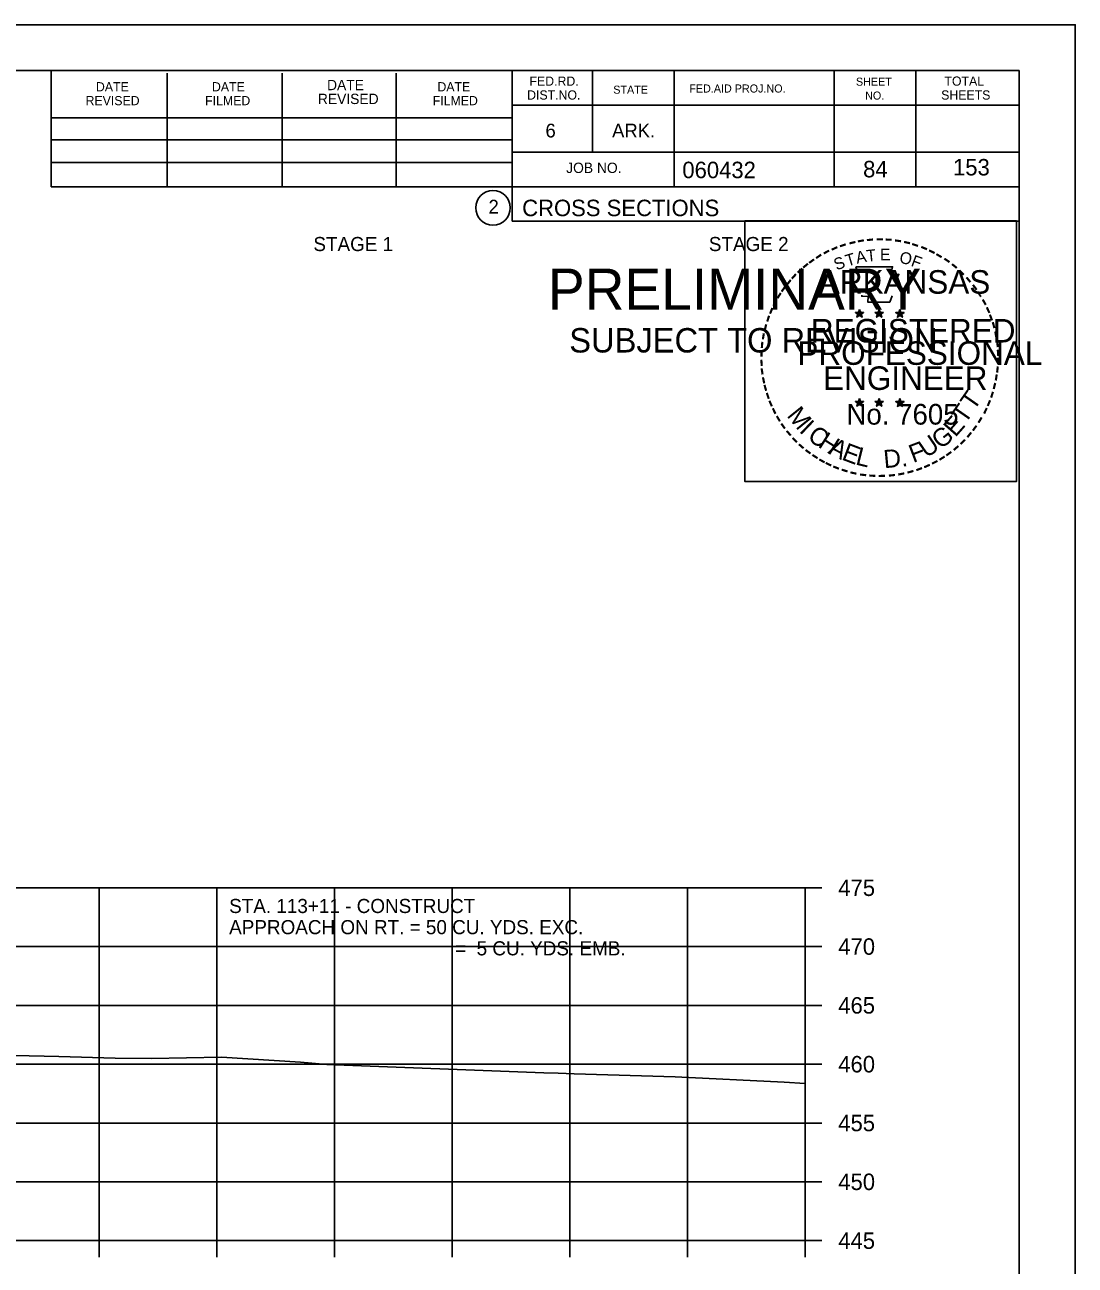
# Model space of a CAD drawing. Extents: x 1538688 to 1540766, y 656250 to 671912.
# Drawn here: x 1538931.9 to 1539021.1, y 658365.8 to 658471.3 of the extents above; entities that cross this region are included whole.
import ezdxf

# ---------------------------------------------------------------- set-up
doc = ezdxf.new("R2010")
doc.units = 0
for name, color, linetype in [('18', 7, 'Continuous'), ('22', 7, 'Continuous'), ('26', 7, 'Continuous'), ('7', 7, 'Continuous'), ('8', 7, 'Continuous'), ('9', 7, 'Continuous'), ('Borings', 7, 'Continuous'), ('Default', 7, 'Continuous'), ('Horizontal Alignment', 7, 'Continuous'), ('RipRap', 7, 'Continuous')]:
    doc.layers.add(name, color=color, linetype=linetype)

msp = doc.modelspace()

# ---------------------------------------------------------------- linework, layer by layer
at = {"layer": '18'}
msp.add_lwpolyline([(1538925.94, 658383.78), (1538934.75, 658383.56), (1538939.54, 658383.42), (1538942.62, 658383.4), (1538948.57, 658383.51), (1538955.27, 658383.08), (1538957.51, 658382.88), (1538975.95, 658382.19), (1538977.17, 658382.16), (1538978.53, 658382.1), (1538987.12, 658381.85), (1538996.39, 658381.39), (1538998.18, 658381.27)], dxfattribs=at)
at = {"layer": '22'}
for p, q in [((1538718.18, 658397.92), (1538998.18, 658397.92)), ((1538938.18, 658367.92), (1538938.18, 658397.92)), ((1538948.18, 658367.92), (1538948.18, 658397.92)), ((1538958.18, 658367.92), (1538958.18, 658397.92)), ((1538968.18, 658367.92), (1538968.18, 658397.92)), ((1538978.18, 658367.92), (1538978.18, 658397.92)), ((1538988.18, 658367.92), (1538988.18, 658397.92)), ((1538998.18, 658367.92), (1538998.18, 658397.92)), ((1538718.18, 658392.92), (1538998.18, 658392.92)), ((1538718.18, 658387.92), (1538998.18, 658387.92)), ((1538718.18, 658382.92), (1538998.18, 658382.92)), ((1538718.18, 658377.92), (1538998.18, 658377.92)), ((1538718.18, 658372.92), (1538998.18, 658372.92)), ((1538718.18, 658367.92), (1538998.18, 658367.92))]:
    msp.add_line(p, q, dxfattribs=at)
at = {"layer": '26'}
msp.add_line((1538687.78, 658471.28), (1539021.11, 658471.28), dxfattribs=at)
for points in [[(1538687.77, 658471.28), (1539021.11, 658471.28), (1539021.11, 658257.94), (1538687.77, 658257.94)], [(1538993.03, 658454.61), (1539016.13, 658454.61), (1539016.13, 658432.46), (1538993.03, 658432.46)]]:
    msp.add_lwpolyline(points, close=True, dxfattribs=at)
at = {"layer": '8'}
for p, q in [((1539002.44, 658446.83), (1539002.79, 658446.72)), ((1539002.44, 658446.83), (1539002.69, 658446.78)), ((1539002.44, 658446.83), (1539002.68, 658446.71)), ((1539002.57, 658446.42), (1539002.79, 658446.72)), ((1539002.57, 658446.42), (1539002.7, 658446.66)), ((1539002.57, 658446.42), (1539002.79, 658446.64)), ((1539002.79, 658447.08), (1539002.75, 658446.83)), ((1539002.79, 658446.72), (1539002.79, 658447.08)), ((1539002.79, 658447.08), (1539002.84, 658446.83)), ((1539003.13, 658446.83), (1539002.79, 658446.72)), ((1539003, 658446.42), (1539002.79, 658446.72)), ((1539003, 658446.42), (1539002.79, 658446.63)), ((1539003.13, 658446.83), (1539002.85, 658446.78)), ((1539003, 658446.42), (1539002.86, 658446.71)), ((1539003.13, 658446.83), (1539002.93, 658446.73)), ((1539004.11, 658446.83), (1539004.46, 658446.72)), ((1539004.11, 658446.83), (1539004.36, 658446.78)), ((1539004.11, 658446.83), (1539004.35, 658446.71)), ((1539004.24, 658446.42), (1539004.46, 658446.72)), ((1539004.24, 658446.42), (1539004.37, 658446.66)), ((1539004.24, 658446.42), (1539004.46, 658446.64)), ((1539004.46, 658447.08), (1539004.42, 658446.83)), ((1539004.46, 658446.72), (1539004.46, 658447.08)), ((1539004.46, 658447.08), (1539004.51, 658446.83)), ((1539004.8, 658446.83), (1539004.46, 658446.72)), ((1539004.67, 658446.42), (1539004.46, 658446.72)), ((1539004.67, 658446.42), (1539004.46, 658446.63)), ((1539004.8, 658446.83), (1539004.52, 658446.78)), ((1539004.67, 658446.42), (1539004.53, 658446.71)), ((1539004.8, 658446.83), (1539004.6, 658446.73)), ((1539005.87, 658446.82), (1539006.22, 658446.71)), ((1539005.87, 658446.82), (1539006.13, 658446.77)), ((1539005.87, 658446.82), (1539006.11, 658446.69)), ((1539006.01, 658446.41), (1539006.22, 658446.71)), ((1539006.01, 658446.41), (1539006.13, 658446.65)), ((1539006.01, 658446.41), (1539006.22, 658446.63)), ((1539006.22, 658447.07), (1539006.18, 658446.82)), ((1539006.22, 658446.71), (1539006.22, 658447.07)), ((1539006.22, 658447.07), (1539006.27, 658446.82)), ((1539006.57, 658446.82), (1539006.22, 658446.71)), ((1539006.43, 658446.41), (1539006.22, 658446.71)), ((1539006.43, 658446.41), (1539006.22, 658446.62)), ((1539006.57, 658446.82), (1539006.28, 658446.77)), ((1539006.43, 658446.41), (1539006.3, 658446.7)), ((1539006.57, 658446.82), (1539006.36, 658446.71)), ((1539002.43, 658439.26), (1539002.78, 658439.14)), ((1539002.43, 658439.26), (1539002.69, 658439.21)), ((1539002.43, 658439.26), (1539002.67, 658439.13)), ((1539002.57, 658438.85), (1539002.78, 658439.14)), ((1539002.57, 658438.85), (1539002.69, 658439.09)), ((1539002.78, 658439.51), (1539002.74, 658439.26)), ((1539002.78, 658439.14), (1539002.78, 658439.51)), ((1539002.78, 658439.51), (1539002.83, 658439.26)), ((1539003.13, 658439.26), (1539002.78, 658439.14)), ((1539003, 658438.85), (1539002.78, 658439.14)), ((1539003.13, 658439.26), (1539002.84, 658439.21)), ((1539003, 658438.85), (1539002.86, 658439.14)), ((1539003.13, 658439.26), (1539002.93, 658439.15)), ((1539004.1, 658439.26), (1539004.45, 658439.14)), ((1539004.1, 658439.26), (1539004.36, 658439.21)), ((1539004.1, 658439.26), (1539004.34, 658439.13)), ((1539004.24, 658438.85), (1539004.45, 658439.14)), ((1539004.24, 658438.85), (1539004.36, 658439.09)), ((1539004.45, 658439.51), (1539004.41, 658439.26)), ((1539004.45, 658439.14), (1539004.45, 658439.51)), ((1539004.45, 658439.51), (1539004.5, 658439.26)), ((1539004.8, 658439.26), (1539004.45, 658439.14)), ((1539004.67, 658438.85), (1539004.45, 658439.14)), ((1539004.8, 658439.26), (1539004.51, 658439.21)), ((1539004.67, 658438.85), (1539004.53, 658439.14)), ((1539004.8, 658439.26), (1539004.6, 658439.15)), ((1539005.87, 658439.25), (1539006.22, 658439.13)), ((1539005.87, 658439.25), (1539006.12, 658439.2)), ((1539005.87, 658439.25), (1539006.11, 658439.12)), ((1539006, 658438.84), (1539006.22, 658439.13)), ((1539006.22, 658439.5), (1539006.18, 658439.25)), ((1539006.22, 658439.13), (1539006.22, 658439.5)), ((1539006.22, 658439.5), (1539006.27, 658439.25)), ((1539006.57, 658439.25), (1539006.22, 658439.13)), ((1539006.43, 658438.84), (1539006.22, 658439.13)), ((1539006.57, 658439.25), (1539006.28, 658439.2)), ((1539006.43, 658438.84), (1539006.3, 658439.13)), ((1539006.57, 658439.25), (1539006.36, 658439.14)), ((1539002.57, 658438.85), (1539002.78, 658439.06)), ((1539003, 658438.85), (1539002.78, 658439.06)), ((1539004.24, 658438.85), (1539004.45, 658439.06)), ((1539004.67, 658438.85), (1539004.45, 658439.06)), ((1539006, 658438.84), (1539006.13, 658439.08)), ((1539006, 658438.84), (1539006.22, 658439.05)), ((1539006.43, 658438.84), (1539006.22, 658439.05))]:
    msp.add_line(p, q, dxfattribs=at)
for points in [[(1539002.48, 658450.71), (1539002.75, 658449.88)], [(1539005.99, 658449.78), (1539006.13, 658450.07), (1539005.45, 658450.04), (1539005.6, 658450.71), (1539002.48, 658450.71)], [(1539002.97, 658448.28), (1539002.97, 658448.2), (1539003.53, 658448.18), (1539003.48, 658447.7), (1539005.35, 658447.7), (1539005.55, 658448.24)], [(1539002.79, 658447.08), (1539003, 658446.42), (1539002.44, 658446.83), (1539003.13, 658446.83), (1539002.57, 658446.42), (1539002.79, 658447.08)], [(1539004.46, 658447.08), (1539004.67, 658446.42), (1539004.11, 658446.83), (1539004.8, 658446.83), (1539004.24, 658446.42), (1539004.46, 658447.08)], [(1539006.22, 658447.07), (1539006.43, 658446.41), (1539005.87, 658446.82), (1539006.57, 658446.82), (1539006.01, 658446.41), (1539006.22, 658447.07)], [(1539002.78, 658439.51), (1539003, 658438.85), (1539002.43, 658439.26), (1539003.13, 658439.26), (1539002.57, 658438.85), (1539002.78, 658439.51)], [(1539004.45, 658439.51), (1539004.67, 658438.85), (1539004.1, 658439.26), (1539004.8, 658439.26), (1539004.24, 658438.85), (1539004.45, 658439.51)], [(1539006.22, 658439.5), (1539006.43, 658438.84), (1539005.87, 658439.25), (1539006.57, 658439.25), (1539006, 658438.84), (1539006.22, 658439.5)]]:
    msp.add_lwpolyline(points, dxfattribs=at)
for centre, radius in [((1539002.79, 658446.72), 0.172), ((1539002.79, 658446.72), 0.145), ((1539002.79, 658446.72), 0.116), ((1539002.79, 658446.72), 0.0991), ((1539002.79, 658446.72), 0.0747), ((1539002.79, 658446.72), 0.0495), ((1539002.79, 658446.72), 0.0296), ((1539004.46, 658446.72), 0.172), ((1539004.46, 658446.72), 0.145), ((1539004.46, 658446.72), 0.116), ((1539004.46, 658446.72), 0.0991), ((1539004.46, 658446.72), 0.0747), ((1539004.46, 658446.72), 0.0495), ((1539004.46, 658446.72), 0.0296), ((1539006.22, 658446.71), 0.172), ((1539006.22, 658446.71), 0.145), ((1539006.22, 658446.71), 0.116), ((1539006.22, 658446.71), 0.0991), ((1539006.22, 658446.71), 0.0747), ((1539006.22, 658446.71), 0.0495), ((1539006.22, 658446.71), 0.0296), ((1539002.78, 658439.14), 0.172), ((1539002.78, 658439.14), 0.145), ((1539002.78, 658439.14), 0.116), ((1539002.78, 658439.14), 0.0991), ((1539002.78, 658439.14), 0.0747), ((1539002.78, 658439.14), 0.0495), ((1539002.78, 658439.14), 0.0296), ((1539004.45, 658439.14), 0.172), ((1539004.45, 658439.14), 0.145), ((1539004.45, 658439.14), 0.116), ((1539004.45, 658439.14), 0.0991), ((1539004.45, 658439.14), 0.0747), ((1539004.45, 658439.14), 0.0495), ((1539004.45, 658439.14), 0.0296), ((1539006.22, 658439.13), 0.172), ((1539006.22, 658439.13), 0.145), ((1539006.22, 658439.13), 0.116), ((1539006.22, 658439.13), 0.0991), ((1539006.22, 658439.13), 0.0747), ((1539006.22, 658439.13), 0.0495), ((1539006.22, 658439.13), 0.0296)]:
    msp.add_circle(centre, radius, dxfattribs=at)
at = {"layer": 'Borings'}
for p, q in [((1538998.18, 658367.92), (1538998.18, 658397.92)), ((1538999.58, 658397.92), (1538998.18, 658397.92)), ((1538999.58, 658392.92), (1538998.18, 658392.92)), ((1538999.58, 658387.92), (1538998.18, 658387.92)), ((1538999.58, 658382.92), (1538998.18, 658382.92)), ((1538999.58, 658377.92), (1538998.18, 658377.92)), ((1538999.58, 658372.92), (1538998.18, 658372.92)), ((1538718.18, 658367.92), (1538998.18, 658367.92)), ((1538938.18, 658366.52), (1538938.18, 658367.92)), ((1538948.18, 658366.52), (1538948.18, 658367.92)), ((1538958.18, 658366.52), (1538958.18, 658367.92)), ((1538968.18, 658366.52), (1538968.18, 658367.92)), ((1538978.18, 658366.52), (1538978.18, 658367.92)), ((1538988.18, 658366.52), (1538988.18, 658367.92)), ((1538998.18, 658366.52), (1538998.18, 658367.92)), ((1538999.58, 658367.92), (1538998.18, 658367.92))]:
    msp.add_line(p, q, dxfattribs=at)
at = {"layer": 'RipRap'}
for p, q in [((1538700.18, 658467.38), (1539016.36, 658467.38)), ((1538934.1, 658457.5), (1538934.1, 658467.38)), ((1538943.96, 658457.5), (1538943.96, 658467.18)), ((1538953.72, 658457.5), (1538953.72, 658467.18)), ((1538963.4, 658457.5), (1538963.4, 658467.18)), ((1538973.26, 658467.38), (1538973.26, 658454.58)), ((1538980.1, 658467.38), (1538980.1, 658460.44)), ((1538987.04, 658467.38), (1538987.04, 658457.5)), ((1539000.62, 658467.38), (1539000.62, 658457.5)), ((1539007.56, 658467.38), (1539007.56, 658457.5)), ((1539016.36, 658261.92), (1539016.36, 658467.38)), ((1539016.36, 658464.44), (1538973.26, 658464.44)), ((1539016.36, 658464.46), (1539016.36, 658464.46)), ((1538934.1, 658463.36), (1538973.26, 658463.36)), ((1538934.1, 658461.5), (1538973.26, 658461.5)), ((1539016.36, 658460.44), (1538973.26, 658460.44)), ((1538976.22, 658460.44), (1539016.36, 658460.44)), ((1538934.1, 658457.5), (1538934.1, 658459.56)), ((1538934.1, 658459.56), (1538973.26, 658459.56)), ((1539016.36, 658457.5), (1538934.1, 658457.5)), ((1538973.26, 658454.58), (1539016.36, 658454.58))]:
    msp.add_line(p, q, dxfattribs=at)
msp.add_circle((1538971.64, 658455.72), 1.47, dxfattribs=at)

# ---------------------------------------------------------------- texts
at = {"layer": '7'}
for s, height, p in [('84', 1.4, (1539003.09, 658458.31)), ('153', 1.4, (1539010.73, 658458.47)), ('STA. 113+11 - CONSTRUCT', 1.2, (1538949.22, 658395.77)), ('APPROACH ON RT. = 50 CU. YDS. EXC.', 1.2, (1538949.22, 658393.97)), ('=  5 CU. YDS. EMB. ', 1.2, (1538968.42, 658392.17))]:
    msp.add_text(s, height=height, dxfattribs=at).set_placement(p)
at = {"layer": '8'}
for s, height, rotation, p in [('-', 1.6, 13.6301, (1539001.98, 658452.07)), ('-', 1.6, 10.2193, (1539002.66, 658452.24)), ('-', 1.6, 5.8968, (1539003.38, 658452.35)), ('-', 1.6, 0.1862, (1539004.16, 658452.42)), ('-', 1.6, 357.743, (1539004.88, 658452.41)), ('-', 1.6, 352.1617, (1539005.62, 658452.35)), ('-', 1.6, 347.2049, (1539006.34, 658452.24)), ('-', 1.6, 34.0636, (1538999.36, 658450.88)), ('-', 1.6, 28.7918, (1538999.96, 658451.25)), ('-', 1.6, 24.3072, (1539000.59, 658451.56)), ('-', 1.6, 19.1761, (1539001.23, 658451.83)), ('T', 1, 16.4036, (1539001.75, 658450.72)), ('A', 1, 11.2132, (1539002.57, 658450.97)), ('T', 1, 6.0228, (1539003.42, 658451.13)), ('E', 1, 0.8323, (1539004.53, 658451.24)), ('O', 1, 350.4515, (1539006.13, 658451.03)), ('-', 1.6, 342.3362, (1539006.98, 658452.08)), ('-', 1.6, 337.8551, (1539007.71, 658451.86)), ('-', 1.6, 334.1211, (1539008.34, 658451.59)), ('-', 1.6, 329.6409, (1539008.92, 658451.3)), ('-', 1.6, 38.9507, (1538998.31, 658450.1)), ('-', 1.6, 36.2317, (1538998.79, 658450.48)), ('S', 1, 21.594, (1539000.83, 658450.38)), ('F', 1, 340.0707, (1539007.09, 658450.8)), ('-', 1.6, 325.8627, (1539009.57, 658450.94)), ('-', 1.6, 320.5297, (1539010.18, 658450.52)), ('-', 1.6, 50.6142, (1538997.03, 658448.72)), ('-', 1.6, 48.423, (1538997.43, 658449.21)), ('-', 1.6, 42.9622, (1538997.88, 658449.69)), ('ARKANSAS', 2, 360, (1538999.33, 658448.42)), ('-', 1.6, 315.5786, (1539010.77, 658450.03)), ('-', 1.6, 309.8797, (1539011.34, 658449.48)), ('-', 1.6, 54.2325, (1538996.61, 658448.16)), ('-', 1.6, 306.6522, (1539011.87, 658448.88)), ('-', 1.4, 303.6753, (1539012.35, 658448.31)), ('-', 1.6, 62.8713, (1538995.97, 658447.02)), ('-', 1.6, 58.0706, (1538996.29, 658447.63)), ('-', 1.6, 299.6684, (1539012.67, 658447.7)), ('-', 1.6, 72.3945, (1538995.5, 658445.77)), ('-', 1.6, 67.7743, (1538995.72, 658446.4)), ('DWB', 0.01, 360, (1539002.77, 658446.71)), ('DWB', 0.01, 360, (1539004.44, 658446.71)), ('DWB', 0.01, 360, (1539006.21, 658446.7)), ('-', 1.6, 294.6628, (1539013, 658447.09)), ('-', 1.6, 290.5728, (1539013.25, 658446.51)), ('-', 1.6, 75.461, (1538995.3, 658445.06)), ('REGISTERED', 2, 360, (1538998.65, 658444.27)), ('-', 1.6, 285.1233, (1539013.49, 658445.93)), ('-', 1.6, 81.2013, (1538995.17, 658444.35)), ('PROFESSIONAL', 2, 360, (1538997.51, 658442.37)), ('-', 1.6, 280.5493, (1539013.69, 658445.19)), ('-', 1.6, 276.5962, (1539013.85, 658444.42)), ('-', 1.6, 89.0622, (1538995.07, 658442.96)), ('-', 1.6, 85.1863, (1538995.09, 658443.66)), ('-', 1.6, 274.3301, (1539013.91, 658443.7)), ('-', 1.6, 94.1959, (1538995.1, 658442.23)), ('ENGINEER', 2, 360, (1538999.69, 658440.24)), ('-', 1.6, 269.9407, (1539013.94, 658443.07)), ('-', 1.6, 98.9479, (1538995.17, 658441.56)), ('-', 1.6, 101.7149, (1538995.31, 658440.83)), ('-', 1.6, 260.9953, (1539013.85, 658441.75)), ('-', 1.6, 263.5172, (1539013.93, 658442.4)), ('-', 1.6, 105.4578, (1538995.47, 658440.24)), ('T', 1.54, 55.055, (1539012.5, 658438.41)), ('-', 1.6, 255.7626, (1539013.74, 658441.07)), ('-', 1.6, 109.0874, (1538995.69, 658439.6)), ('-', 1.6, 114.0643, (1538995.94, 658439.01)), ('DWB', 0.01, 360, (1539002.77, 658439.14)), ('DWB', 0.01, 360, (1539004.44, 658439.14)), ('DWB', 0.01, 360, (1539006.2, 658439.13)), ('T', 1.54, 55.055, (1539011.77, 658437.29)), ('-', 1.6, 247.8887, (1539013.34, 658439.68)), ('-', 1.6, 252.8681, (1539013.56, 658440.35)), ('-', 1.6, 115.7289, (1538996.24, 658438.39)), ('-', 1.6, 120.4471, (1538996.6, 658437.8)), ('M', 1.54, 308.9175, (1538996.55, 658438.04)), ('No. 7605', 1.757, 360, (1539001.67, 658437.29)), ('E', 1.54, 48.7313, (1539010.93, 658436.16)), ('-', 1.6, 244.6197, (1539013.08, 658439.05)), ('-', 1.6, 125.8934, (1538997, 658437.24)), ('I', 1.54, 316.4636, (1538997.6, 658436.72)), ('C', 1.54, 324.0197, (1538998.27, 658436.09)), ('G', 1.54, 38.2173, (1539009.67, 658435.14)), ('-', 1.6, 233.8452, (1539012.28, 658437.64)), ('-', 1.6, 239.0712, (1539012.68, 658438.3)), ('-', 1.6, 130.7181, (1538997.47, 658436.69)), ('-', 1.6, 134.2238, (1538997.98, 658436.15)), ('H', 1.54, 327.5342, (1538999.18, 658435.44)), ('A', 1.54, 332.5513, (1539000.03, 658434.9)), ('U', 1.54, 34.4052, (1539008.47, 658434.41)), ('-', 1.6, 225.7653, (1539011.37, 658436.51)), ('-', 1.6, 231.2538, (1539011.85, 658437.08)), ('-', 1.6, 138.9338, (1538998.51, 658435.68)), ('-', 1.6, 144.6463, (1538999.06, 658435.28)), ('E', 1.54, 339.2068, (1539001.19, 658434.34)), ('L', 1.54, 346.2929, (1539002.38, 658433.91)), ('D.', 1.54, 5.2602, (1539004.89, 658433.58)), ('F', 1.54, 20.8202, (1539007.34, 658434.02)), ('-', 1.6, 215.7363, (1539010.3, 658435.53)), ('-', 1.6, 221.0851, (1539010.85, 658436)), ('-', 1.6, 148.0898, (1538999.63, 658434.91)), ('-', 1.6, 151.5704, (1539000.2, 658434.58)), ('-', 1.6, 154.6002, (1539000.73, 658434.33)), ('-', 1.6, 204.2516, (1539008.59, 658434.48)), ('-', 1.6, 207.3568, (1539009.21, 658434.8)), ('-', 1.6, 212.2491, (1539009.77, 658435.15)), ('-', 1.6, 158.5612, (1539001.35, 658434.08)), ('-', 1.6, 162.7983, (1539002.04, 658433.87)), ('-', 1.6, 167.5555, (1539002.75, 658433.7)), ('-', 1.6, 173.1155, (1539003.52, 658433.59)), ('-', 1.6, 176.5183, (1539004.27, 658433.54)), ('-', 1.6, 181.5918, (1539005.02, 658433.56)), ('-', 1.6, 185.8167, (1539005.83, 658433.63)), ('-', 1.6, 191.2858, (1539006.56, 658433.77)), ('-', 1.6, 195.4743, (1539007.29, 658433.97)), ('-', 1.6, 200.7184, (1539007.97, 658434.21))]:
    msp.add_text(s, height=height, rotation=rotation, dxfattribs=at).set_placement(p)
at = {"layer": '9'}
for s, height, p in [('PRELIMINARY', 3.5, (1538976.31, 658447.05)), ('DWB', 0.01, (1538977.06, 658448.89)), ('SUBJECT TO REVISION', 2.0751, (1538978.12, 658443.42))]:
    msp.add_text(s, height=height, rotation=360, dxfattribs=at).set_placement(p)
at = {"layer": 'Default'}
for s, p in [('STAGE 1', (1538956.38, 658452.04)), ('STAGE 2', (1538989.98, 658452.04))]:
    msp.add_text(s, height=1.2, dxfattribs=at).set_placement(p)
at = {"layer": 'Horizontal Alignment'}
for s, p in [('475', (1539000.98, 658397.22)), ('470', (1539000.98, 658392.22)), ('465', (1539000.98, 658387.22)), ('460', (1539000.98, 658382.22)), ('455', (1539000.98, 658377.22)), ('450', (1539000.98, 658372.22)), ('445', (1539000.98, 658367.22))]:
    msp.add_text(s, height=1.4, dxfattribs=at).set_placement(p)
at = {"layer": 'RipRap'}
for s, height, p in [('DATE', 0.879, (1538957.54, 658465.72)), ('FED.RD.', 0.782, (1538974.74, 658466.1)), ('SHEET', 0.684, (1539002.48, 658466.1)), ('TOTAL', 0.782, (1539010, 658466.1)), ('DATE', 0.782, (1538937.9, 658465.62)), ('DATE', 0.782, (1538947.76, 658465.62)), ('DATE', 0.782, (1538966.92, 658465.62)), ('DIST.NO.', 0.782, (1538974.54, 658464.92)), ('STATE', 0.684, (1538981.86, 658465.42)), ('FED.AID PROJ.NO.', 0.684, (1538988.32, 658465.52)), ('NO.', 0.684, (1539003.26, 658464.92)), ('SHEETS', 0.782, (1539009.72, 658464.92)), ('REVISED', 0.782, (1538937.02, 658464.44)), ('FILMED', 0.782, (1538947.18, 658464.44)), ('REVISED', 0.879, (1538956.76, 658464.54)), ('FILMED', 0.782, (1538966.52, 658464.44)), ('6', 1.17, (1538976.1, 658461.7)), ('ARK.', 1.172, (1538981.76, 658461.7)), ('JOB NO.', 0.879, (1538977.86, 658458.68)), ('060432', 1.4, (1538987.73, 658458.24)), ('2', 1.17, (1538971.26, 658455.23)), ('CROSS SECTIONS', 1.4, (1538974.12, 658455.01))]:
    msp.add_text(s, height=height, rotation=360, dxfattribs=at).set_placement(p)

doc.saveas('drawing.dxf')
